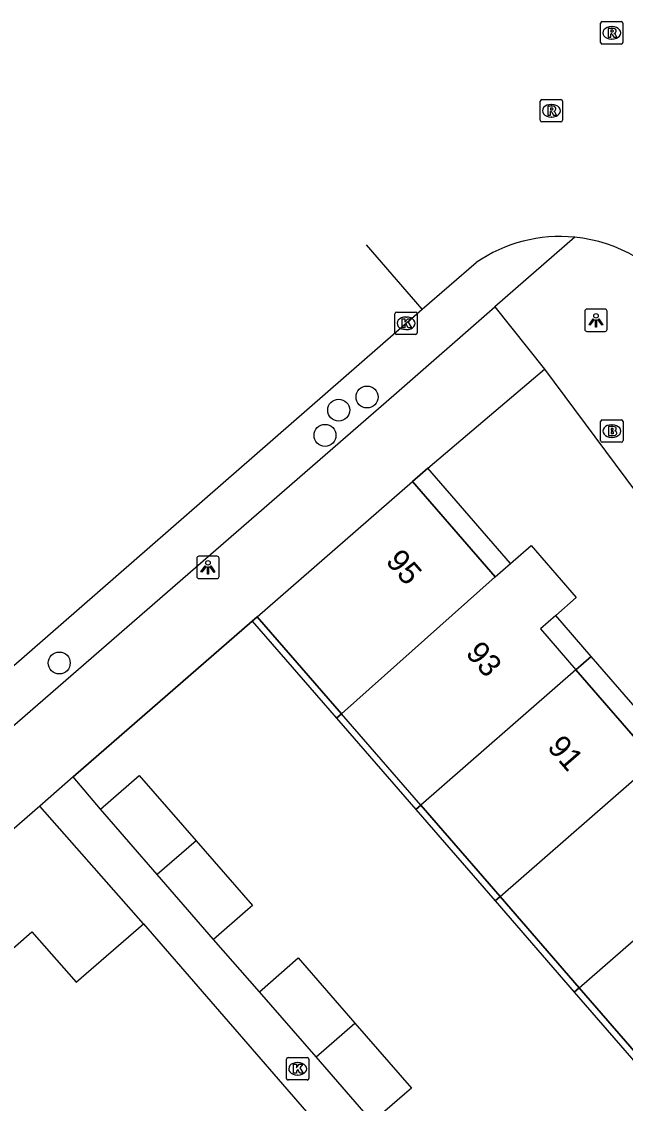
# Model space of a CAD drawing. Extents: x 155888 to 156864, y 383882 to 384671.
# Drawn here: x 156561.4 to 156588.35, y 384577.89 to 384626.16 of the extents above; entities that cross this region are included whole.
import ezdxf

# ---------------------------------------------------------------- set-up
doc = ezdxf.new("R2010")
doc.units = 0
for name, color, linetype in [('IMGEO_Boom', 7, 'Continuous'), ('IMGEO_Brandkraan', 7, 'Continuous'), ('IMGEO_Kolk', 7, 'Continuous'), ('IMGEO_Lichtpunt', 7, 'Continuous'), ('IMGEO_Muur', 7, 'Continuous'), ('IMGEO_Pand', 7, 'Continuous'), ('IMGEO_Pand_nummerreeks', 7, 'Continuous'), ('IMGEO_Pand_overbouw', 7, 'Continuous'), ('IMGEO_Rijbaan_lokaal_gesloten', 7, 'Continuous'), ('IMGEO_Rioolput', 7, 'Continuous'), ('IMGEO_Voetpad_open', 7, 'Continuous')]:
    doc.layers.add(name, color=color, linetype=linetype)

msp = doc.modelspace()

# ---------------------------------------------------------------- linework, layer by layer
at = {"layer": 'IMGEO_Boom'}
for centre in [(156576.819, 384609.411), (156575.554, 384608.826), (156574.942, 384607.698), (156563.077, 384597.541)]:
    msp.add_circle(centre, 0.489, dxfattribs=at)
at = {"layer": 'IMGEO_Brandkraan'}
for p, q in [((156587.324, 384608.39), (156588.176, 384608.39)), ((156587.249, 384607.464), (156587.249, 384608.316)), ((156587.737, 384608.17), (156587.762, 384608.17)), ((156588.25, 384608.316), (156588.25, 384607.464)), ((156587.76, 384607.61), (156587.735, 384607.61)), ((156588.176, 384607.39), (156587.324, 384607.39))]:
    msp.add_line(p, q, dxfattribs=at)
for points in [[(156587.324, 384608.39), (156588.176, 384608.39)], [(156587.249, 384607.464), (156587.249, 384608.316)], [(156587.597, 384608.09), (156587.597, 384607.69), (156587.81, 384607.69)], [(156587.828, 384608.09), (156587.597, 384608.09)], [(156587.776, 384608.009), (156587.722, 384608.009), (156587.722, 384607.933)], [(156587.722, 384607.933), (156587.775, 384607.933)], [(156588.25, 384608.316), (156588.25, 384607.464)], [(156587.784, 384607.857), (156587.722, 384607.857), (156587.722, 384607.776)], [(156587.722, 384607.776), (156587.784, 384607.776)], [(156588.176, 384607.39), (156587.324, 384607.39)]]:
    msp.add_lwpolyline(points, dxfattribs=at)
for centre, radius, start, end in [((156587.326, 384608.314), 0.0765, 91.552, 178.448), ((156587.326, 384608.314), 0.0765, 91.552, 178.448), ((156588.174, 384608.314), 0.0765, 1.552, 88.448), ((156588.174, 384608.314), 0.0765, 1.552, 88.448), ((156587.777, 384607.971), 0.0379, 267.8285, 90.9355), ((156587.832, 384607.945), 0.145, 59.4692, 91.5367), ((156587.857, 384607.992), 0.0922, 285.5137, 58.1501), ((156587.862, 384607.8), 0.105, 301.3115, 78.989), ((156587.326, 384607.466), 0.0765, 181.552, 268.448), ((156587.326, 384607.466), 0.0765, 181.552, 268.448), ((156587.785, 384607.816), 0.0404, 269.8759, 90.5077), ((156587.816, 384607.941), 0.251, 268.6676, 293.5347), ((156588.174, 384607.466), 0.0765, 271.552, 358.448), ((156588.174, 384607.466), 0.0765, 271.552, 358.448)]:
    msp.add_arc(centre, radius, start, end, dxfattribs=at)
for centre, major_axis, ratio, start_param, end_param in [((156587.736, 384607.89), (-0.387, 0.002), 0.722429, 4.712389, 7.853982), ((156587.761, 384607.89), (-0.39, 0.002), 0.717154, 1.570796, 4.712389)]:
    msp.add_ellipse(centre, major_axis=major_axis, ratio=ratio, start_param=start_param, end_param=end_param, dxfattribs=at)
at = {"layer": 'IMGEO_Kolk'}
for p, q in [((156578.061, 384612.275), (156578.061, 384613.127)), ((156578.136, 384613.201), (156578.988, 384613.201)), ((156578.549, 384612.981), (156578.574, 384612.981)), ((156579.062, 384613.127), (156579.062, 384612.275)), ((156578.572, 384612.421), (156578.547, 384612.421)), ((156578.988, 384612.201), (156578.136, 384612.201)), ((156573.296, 384579.932), (156574.148, 384579.932)), ((156573.221, 384579.006), (156573.221, 384579.858)), ((156573.709, 384579.712), (156573.734, 384579.712)), ((156574.222, 384579.858), (156574.222, 384579.006)), ((156574.148, 384578.932), (156573.296, 384578.932)), ((156573.732, 384579.152), (156573.707, 384579.152))]:
    msp.add_line(p, q, dxfattribs=at)
for points in [[(156578.061, 384612.275), (156578.061, 384613.127)], [(156578.136, 384613.201), (156578.988, 384613.201)], [(156578.382, 384612.901), (156578.505, 384612.901), (156578.505, 384612.75), (156578.635, 384612.901), (156578.799, 384612.901), (156578.653, 384612.75), (156578.806, 384612.501), (156578.654, 384612.501), (156578.569, 384612.665), (156578.505, 384612.598), (156578.505, 384612.501), (156578.382, 384612.501), (156578.382, 384612.901)], [(156579.062, 384613.127), (156579.062, 384612.275)], [(156578.988, 384612.201), (156578.136, 384612.201)], [(156573.296, 384579.932), (156574.148, 384579.932)], [(156573.221, 384579.006), (156573.221, 384579.858)], [(156573.542, 384579.632), (156573.665, 384579.632), (156573.665, 384579.481), (156573.795, 384579.632), (156573.959, 384579.632), (156573.813, 384579.481), (156573.966, 384579.232), (156573.814, 384579.232), (156573.729, 384579.396), (156573.665, 384579.329), (156573.665, 384579.232), (156573.542, 384579.232), (156573.542, 384579.632)], [(156574.222, 384579.858), (156574.222, 384579.006)], [(156574.148, 384578.932), (156573.296, 384578.932)]]:
    msp.add_lwpolyline(points, dxfattribs=at)
for centre, start, end in [((156578.138, 384613.125), 91.552, 178.448), ((156578.138, 384613.125), 91.552, 178.448), ((156578.986, 384613.125), 1.552, 88.448), ((156578.986, 384613.125), 1.552, 88.448), ((156578.138, 384612.277), 181.552, 268.448), ((156578.138, 384612.277), 181.552, 268.448), ((156578.986, 384612.277), 271.552, 358.448), ((156578.986, 384612.277), 271.552, 358.448), ((156573.298, 384579.856), 91.552, 178.448), ((156573.298, 384579.856), 91.552, 178.448), ((156574.146, 384579.856), 1.552, 88.448), ((156574.146, 384579.856), 1.552, 88.448), ((156573.298, 384579.008), 181.552, 268.448), ((156573.298, 384579.008), 181.552, 268.448), ((156574.146, 384579.008), 271.552, 358.448), ((156574.146, 384579.008), 271.552, 358.448)]:
    msp.add_arc(centre, 0.0765, start, end, dxfattribs=at)
for centre, major_axis, ratio, start_param, end_param in [((156578.548, 384612.701), (-0.387, 0.002), 0.722429, 4.712389, 7.853982), ((156578.573, 384612.701), (-0.39, 0.002), 0.717154, 1.570796, 4.712389), ((156573.708, 384579.432), (-0.387, 0.002), 0.722429, 4.712389, 7.853982), ((156573.733, 384579.432), (-0.39, 0.002), 0.717154, 1.570796, 4.712389)]:
    msp.add_ellipse(centre, major_axis=major_axis, ratio=ratio, start_param=start_param, end_param=end_param, dxfattribs=at)
at = {"layer": 'IMGEO_Lichtpunt'}
for p, q in [((156586.542, 384613.237), (156586.542, 384612.43)), ((156586.542, 384613.237), (156586.542, 384612.43)), ((156587.444, 384613.332), (156586.636, 384613.332)), ((156587.444, 384613.332), (156586.636, 384613.332)), ((156587.538, 384612.43), (156587.538, 384613.237)), ((156587.538, 384612.43), (156587.538, 384613.237)), ((156586.636, 384612.336), (156587.444, 384612.336)), ((156586.636, 384612.336), (156587.444, 384612.336)), ((156569.217, 384602.213), (156569.217, 384601.406)), ((156569.217, 384602.213), (156569.217, 384601.406)), ((156570.119, 384602.308), (156569.311, 384602.308)), ((156570.119, 384602.308), (156569.311, 384602.308)), ((156570.213, 384601.406), (156570.213, 384602.213)), ((156570.213, 384601.406), (156570.213, 384602.213)), ((156569.311, 384601.312), (156570.119, 384601.312)), ((156569.311, 384601.312), (156570.119, 384601.312))]:
    msp.add_line(p, q, dxfattribs=at)
for points in [[(156586.916, 384612.901), (156586.955, 384612.873), (156586.767, 384612.611), (156586.729, 384612.638), (156586.916, 384612.901)], [(156587.018, 384612.853), (156587.065, 384612.853), (156587.065, 384612.531), (156587.018, 384612.531), (156587.018, 384612.853)], [(156587.128, 384612.873), (156587.166, 384612.9), (156587.353, 384612.638), (156587.314, 384612.61), (156587.128, 384612.873)], [(156569.591, 384601.877), (156569.63, 384601.849), (156569.442, 384601.587), (156569.404, 384601.614), (156569.591, 384601.877)], [(156569.693, 384601.829), (156569.74, 384601.829), (156569.74, 384601.507), (156569.693, 384601.507), (156569.693, 384601.829)], [(156569.803, 384601.849), (156569.841, 384601.876), (156570.028, 384601.614), (156569.989, 384601.586), (156569.803, 384601.849)]]:
    msp.add_lwpolyline(points, dxfattribs=at)
for centre in [(156587.041, 384613.035), (156569.716, 384602.011)]:
    msp.add_circle(centre, 0.0994, dxfattribs=at)
for centre, start, end in [((156586.636, 384613.237), 90, 180), ((156586.636, 384613.237), 90, 180), ((156587.444, 384613.237), 0, 90), ((156587.444, 384613.237), 0, 90), ((156586.636, 384612.43), 180, 270), ((156586.636, 384612.43), 180, 270), ((156587.444, 384612.43), 270, 0), ((156587.444, 384612.43), 270, 360), ((156569.311, 384602.213), 90, 180), ((156569.311, 384602.213), 90, 180), ((156570.119, 384602.213), 0, 90), ((156570.119, 384602.213), 0, 90), ((156569.311, 384601.406), 180, 270), ((156569.311, 384601.406), 180, 270), ((156570.119, 384601.406), 270, 0), ((156570.119, 384601.406), 270, 360)]:
    msp.add_arc(centre, 0.0946, start, end, dxfattribs=at)
at = {"layer": 'IMGEO_Muur'}
msp.add_lwpolyline([(156571.686, 384599.408), (156563.702, 384592.454)], dxfattribs=at)
at = {"layer": 'IMGEO_Pand'}
for points in [[(156571.912, 384599.605), (156578.846, 384605.645)], [(156582.545, 384601.387), (156578.846, 384605.645)], [(156582.545, 384601.387), (156583.23, 384601.982), (156584.145, 384602.777), (156586.159, 384600.46), (156585.243, 384599.665), (156584.558, 384599.07), (156586.148, 384597.24)], [(156575.677, 384595.271), (156582.545, 384601.387)], [(156571.912, 384599.605), (156575.677, 384595.271)], [(156586.148, 384597.24), (156579.216, 384591.198)], [(156589.689, 384593.163), (156586.148, 384597.24)], [(156579.216, 384591.198), (156575.677, 384595.271)], [(156582.758, 384587.121), (156589.689, 384593.163)], [(156564.911, 384591.012), (156566.645, 384592.523), (156569.182, 384589.61)], [(156567.448, 384588.099), (156564.911, 384591.012)], [(156579.216, 384591.198), (156582.758, 384587.121)], [(156569.182, 384589.61), (156567.448, 384588.099)], [(156569.182, 384589.61), (156571.699, 384586.72), (156571.493, 384586.54), (156569.965, 384585.209)], [(156586.296, 384583.049), (156593.23, 384589.086)], [(156569.965, 384585.209), (156567.448, 384588.099)], [(156582.758, 384587.121), (156586.296, 384583.049)], [(156564.15, 384567.646), (156554.304, 384578.943), (156561.859, 384585.55), (156563.833, 384583.298), (156566.831, 384585.896)], [(156566.831, 384585.896), (156574.702, 384576.842)], [(156572.015, 384582.869), (156573.75, 384584.379), (156576.279, 384581.473)], [(156574.545, 384579.962), (156572.015, 384582.869)], [(156586.296, 384583.049), (156589.838, 384578.972)], [(156574.545, 384579.962), (156576.279, 384581.473)], [(156576.279, 384581.473), (156578.803, 384578.573), (156578.492, 384578.302), (156577.068, 384577.063)], [(156577.068, 384577.063), (156574.545, 384579.962)]]:
    msp.add_lwpolyline(points, dxfattribs=at)
at = {"layer": 'IMGEO_Pand_overbouw'}
for points in [[(156578.846, 384605.645), (156582.545, 384601.387), (156583.23, 384601.982), (156579.537, 384606.233)], [(156571.912, 384599.605), (156571.686, 384599.408), (156575.452, 384595.075), (156575.677, 384595.271)], [(156585.243, 384599.665), (156584.558, 384599.07), (156586.148, 384597.24), (156586.832, 384597.836)], [(156586.148, 384597.24), (156589.689, 384593.163), (156590.373, 384593.76), (156586.832, 384597.836)], [(156575.677, 384595.271), (156575.452, 384595.075), (156578.991, 384591.002), (156579.216, 384591.198)], [(156582.758, 384587.121), (156579.216, 384591.198), (156578.991, 384591.002), (156582.533, 384586.925)], [(156582.758, 384587.121), (156582.533, 384586.925), (156586.071, 384582.853), (156586.296, 384583.049)], [(156589.838, 384578.972), (156586.296, 384583.049), (156586.071, 384582.853), (156589.614, 384578.777)]]:
    msp.add_lwpolyline(points, close=True, dxfattribs=at)
at = {"layer": 'IMGEO_Rijbaan_lokaal_gesloten'}
for points in [[(156579.282, 384613.324), (156576.79, 384616.2)], [(156579.282, 384613.324), (156581.687, 384615.408)], [(156385.943, 384445.252), (156386.238, 384445.513), (156426.553, 384480.577), (156426.95, 384480.922), (156448.887, 384500), (156466.428, 384515.254), (156476.04, 384523.575), (156500, 384544.42), (156507.992, 384551.373), (156512.78, 384555.514), (156551.569, 384589.179), (156578.098, 384612.298), (156579.282, 384613.324)]]:
    msp.add_lwpolyline(points, dxfattribs=at)
for centre, radius, start, end in [((156585.45, 384609.919), 6.655, 84.4871, 124.4291), ((156585.449, 384609.908), 6.665, 34.6918, 84.4941)]:
    msp.add_arc(centre, radius, start, end, dxfattribs=at)
at = {"layer": 'IMGEO_Rioolput'}
for p, q in [((156587.245, 384625.236), (156587.245, 384626.088)), ((156587.32, 384626.162), (156588.172, 384626.162)), ((156587.733, 384625.942), (156587.758, 384625.942)), ((156588.246, 384626.088), (156588.246, 384625.236)), ((156587.756, 384625.382), (156587.731, 384625.382)), ((156588.172, 384625.162), (156587.32, 384625.162)), ((156584.551, 384621.76), (156584.551, 384622.612)), ((156584.626, 384622.686), (156585.478, 384622.686)), ((156585.039, 384622.466), (156585.064, 384622.466)), ((156585.552, 384622.612), (156585.552, 384621.76)), ((156585.062, 384621.906), (156585.037, 384621.906)), ((156585.478, 384621.686), (156584.626, 384621.686))]:
    msp.add_line(p, q, dxfattribs=at)
for points in [[(156587.245, 384625.236), (156587.245, 384626.088)], [(156587.32, 384626.162), (156588.172, 384626.162)], [(156587.834, 384625.86), (156587.582, 384625.862), (156587.582, 384625.462)], [(156587.76, 384625.781), (156587.706, 384625.781), (156587.706, 384625.7)], [(156588.246, 384626.088), (156588.246, 384625.236)], [(156587.582, 384625.462), (156587.706, 384625.462), (156587.706, 384625.624), (156587.717, 384625.624)], [(156587.706, 384625.7), (156587.758, 384625.7)], [(156587.764, 384625.595), (156587.835, 384625.462), (156587.975, 384625.462), (156587.91, 384625.588)], [(156588.172, 384625.162), (156587.32, 384625.162)], [(156584.551, 384621.76), (156584.551, 384622.612)], [(156584.626, 384622.686), (156585.478, 384622.686)], [(156585.14, 384622.384), (156584.888, 384622.386), (156584.888, 384621.986)], [(156585.552, 384622.612), (156585.552, 384621.76)], [(156584.888, 384621.986), (156585.012, 384621.986), (156585.012, 384622.148), (156585.023, 384622.148)], [(156585.066, 384622.305), (156585.012, 384622.305), (156585.012, 384622.224)], [(156585.012, 384622.224), (156585.064, 384622.224)], [(156585.07, 384622.119), (156585.141, 384621.986), (156585.281, 384621.986), (156585.216, 384622.112)], [(156585.478, 384621.686), (156584.626, 384621.686)]]:
    msp.add_lwpolyline(points, dxfattribs=at)
for centre, radius, start, end in [((156587.322, 384626.086), 0.0765, 91.552, 178.448), ((156587.322, 384626.086), 0.0765, 91.552, 178.448), ((156587.766, 384625.685), 0.0964, 77.0061, 93.1865), ((156587.78, 384625.742), 0.0378, 276.6634, 79.6772), ((156587.833, 384625.75), 0.109, 350.3612, 89.416), ((156588.17, 384626.086), 0.0765, 1.552, 88.448), ((156588.17, 384626.086), 0.0765, 1.552, 88.448), ((156587.716, 384625.571), 0.0533, 26.0293, 88.6989), ((156587.742, 384625.889), 0.19, 274.7715, 282.9687), ((156587.831, 384625.75), 0.112, 277.5842, 350.9817), ((156587.815, 384625.535), 0.108, 29.5134, 73.7905), ((156587.322, 384625.238), 0.0765, 181.552, 268.448), ((156587.322, 384625.238), 0.0765, 181.552, 268.448), ((156588.17, 384625.238), 0.0765, 271.552, 358.448), ((156588.17, 384625.238), 0.0765, 271.552, 358.448), ((156584.628, 384622.61), 0.0765, 91.552, 178.448), ((156584.628, 384622.61), 0.0765, 91.552, 178.448), ((156585.139, 384622.274), 0.109, 350.3612, 89.416), ((156585.476, 384622.61), 0.0765, 1.552, 88.448), ((156585.476, 384622.61), 0.0765, 1.552, 88.448), ((156585.022, 384622.095), 0.0533, 26.0293, 88.6989), ((156585.048, 384622.413), 0.19, 274.7715, 282.9687), ((156585.072, 384622.209), 0.0964, 77.0061, 93.1865), ((156585.086, 384622.266), 0.0378, 276.6634, 79.6772), ((156585.137, 384622.274), 0.112, 277.5842, 350.9817), ((156585.121, 384622.059), 0.108, 29.5134, 73.7905), ((156584.628, 384621.762), 0.0765, 181.552, 268.448), ((156584.628, 384621.762), 0.0765, 181.552, 268.448), ((156585.476, 384621.762), 0.0765, 271.552, 358.448), ((156585.476, 384621.762), 0.0765, 271.552, 358.448)]:
    msp.add_arc(centre, radius, start, end, dxfattribs=at)
for centre, major_axis, ratio, start_param, end_param in [((156587.732, 384625.662), (-0.387, 0.002), 0.722429, 4.712389, 7.853982), ((156587.757, 384625.662), (-0.39, 0.002), 0.717154, 1.570796, 4.712389), ((156585.038, 384622.186), (-0.387, 0.002), 0.722429, 4.712389, 7.853982), ((156585.063, 384622.186), (-0.39, 0.002), 0.717154, 1.570796, 4.712389)]:
    msp.add_ellipse(centre, major_axis=major_axis, ratio=ratio, start_param=start_param, end_param=end_param, dxfattribs=at)
at = {"layer": 'IMGEO_Voetpad_open'}
for points in [[(156586.089, 384616.543), (156582.526, 384613.433)], [(156387.279, 384443.752), (156428.273, 384479.396), (156451.969, 384500), (156477.412, 384522.142), (156500, 384541.752), (156509.198, 384549.738), (156578.017, 384609.497), (156582.526, 384613.433)], [(156582.526, 384613.433), (156584.737, 384610.658)], [(156578.846, 384605.645), (156579.537, 384606.233), (156584.737, 384610.658)], [(156584.737, 384610.658), (156614.619, 384570.526)], [(156563.702, 384592.454), (156571.686, 384599.408), (156571.912, 384599.605)], [(156563.702, 384592.454), (156562.204, 384591.149)], [(156564.911, 384591.012), (156563.702, 384592.454)], [(156562.204, 384591.149), (156511.059, 384546.712), (156500, 384537.079), (156487.562, 384526.245)], [(156566.831, 384585.896), (156562.204, 384591.149)], [(156572.015, 384582.869), (156569.965, 384585.209)]]:
    msp.add_lwpolyline(points, dxfattribs=at)

# ---------------------------------------------------------------- texts
at = {"layer": 'IMGEO_Pand_nummerreeks'}
for s, p in [('95', (156577.613, 384602.064)), ('93', (156581.182, 384597.956)), ('91', (156584.824, 384593.763))]:
    msp.add_text(s, height=1, rotation=310.9804, dxfattribs=at).set_placement(p)

doc.saveas('drawing.dxf')
